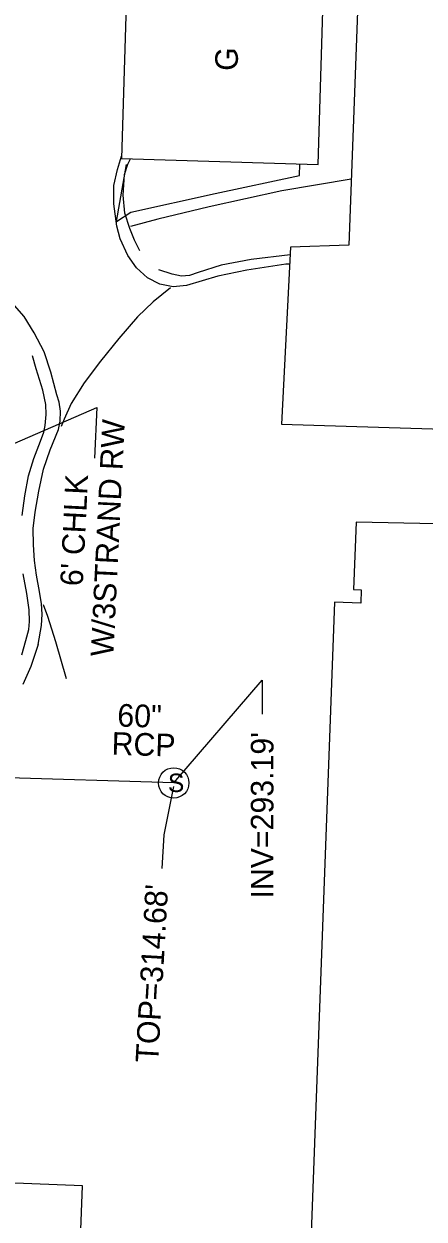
# Model space of a CAD drawing. Extents: x 2100323 to 2109811, y 740376 to 749755.
# Drawn here: x 2106274.8 to 2106345.6, y 740959.3 to 741170.4 of the extents above; entities that cross this region are included whole.
import ezdxf

# ---------------------------------------------------------------- set-up
doc = ezdxf.new("R2010")
doc.units = 0
for name, color, linetype in [('Exist Building', 7, 'Continuous'), ('Exist Building Text', 7, 'Continuous'), ('Exist Other Culture Fence Line', 7, 'Continuous'), ('Exist Other Culture Fence Line Leader', 7, 'Continuous'), ('Exist Other Culture Fence Line Text', 7, 'Continuous'), ('Exist Other Culture Gate', 7, 'Continuous'), ('Exist Roads Change in Surface', 7, 'Continuous'), ('Exist Roads Curbs', 7, 'Continuous'), ('Exist Roads EOP', 7, 'Continuous'), ('Exist Roads EOP Other', 7, 'Continuous'), ('Exist Structure Minor Pipes RCP 60 Inch', 7, 'Continuous'), ('Exist Structure Minor Pipes RCP 60 Inch Invert', 7, 'Continuous'), ('Exist Structure Minor Pipes RCP 60 Inch Leader', 7, 'Continuous'), ('Exist Structure Minor Pipes RCP 60 Inch Text', 7, 'Continuous'), ('Exist Structure Minor Storm Sewer Manhole CELL', 7, 'Continuous'), ('Exist Structure Minor Storm Sewer Manhole Leader', 7, 'Continuous'), ('Exist Structure Minor Storm Sewer Manhole Text', 7, 'Continuous')]:
    doc.layers.add(name, color=color, linetype=linetype)

msp = doc.modelspace()

# ---------------------------------------------------------------- linework, layer by layer
at = {"layer": 'Exist Building'}
for points in [[(2106340.02, 741340.97), (2106332.24, 741131.35), (2106321.96, 741131.02), (2106320.37, 741099.7), (2106364.18, 741098.34)], [(2106361.7, 741081.85), (2106333.53, 741082.4), (2106333.05, 741070.52), (2106334.44, 741070.46), (2106334.36, 741068.11), (2106329.73, 741068.25), (2106319.76, 740799.17), (2106309.4, 740799.56), (2106308.19, 740768.6), (2106318.52, 740768.24), (2106318.59, 740767.05), (2106322.73, 740766.99), (2106322.75, 740764.56), (2106321.05, 740764.73), (2106320.47, 740752.73), (2106349.5, 740751.64)]]:
    msp.add_lwpolyline(points, dxfattribs=at)
for points in [[(2106327.91, 741180.55), (2106293.12, 741181.62), (2106292.04, 741146.65), (2106326.84, 741145.58)], [(2106194.47, 740988.39), (2106188.87, 740840.48), (2106205.39, 740839.85), (2106205.07, 740831.32), (2106280, 740828.49), (2106285.18, 740965.19), (2106258.24, 740966.21), (2106227.02, 740967.39), (2106227.77, 740987.13)]]:
    msp.add_lwpolyline(points, close=True, dxfattribs=at)
at = {"layer": 'Exist Other Culture Fence Line'}
msp.add_lwpolyline([(2106291.17, 741135.5), (2106293.69, 741137.18), (2106308.63, 741140.48), (2106323.5, 741143.64), (2106323.56, 741145.68)], dxfattribs=at)
at = {"layer": 'Exist Other Culture Fence Line Leader'}
msp.add_lwpolyline([(2106267.71, 741094.02), (2106287.71, 741102.69), (2106287.27, 741093.73)], dxfattribs=at)
at = {"layer": 'Exist Other Culture Gate'}
msp.add_lwpolyline([(2106291.17, 741135.5), (2106292.94, 741145.62)], dxfattribs=at)
at = {"layer": 'Exist Roads Change in Surface'}
for points in [[(2106300.7, 741123.8), (2106297.68, 741121.36), (2106294.86, 741118.67), (2106291.61, 741114.84), (2106288.37, 741110.88), (2106285.43, 741107.04), (2106283.18, 741103.38), (2106281.93, 741100.59), (2106281.37, 741099.33)], [(2106282.31, 741054.76), (2106280.43, 741061.29), (2106279.06, 741065.73), (2106278.25, 741067.83)]]:
    msp.add_lwpolyline(points, dxfattribs=at)
at = {"layer": 'Exist Roads Curbs'}
for points in [[(2106295.3, 741130.36), (2106294.34, 741132.23), (2106293.5, 741134.27), (2106292.63, 741137), (2106292.34, 741140.18), (2106292.6, 741143.81), (2106293.15, 741145.67), (2106293.64, 741146.6)], [(2106321.89, 741129.66), (2106315, 741128.83), (2106309.67, 741127.84), (2106305.62, 741126.5), (2106304.08, 741125.97), (2106302.66, 741125.88), (2106300.99, 741126.24), (2106298.64, 741127.01)], [(2106274.47, 741083.6), (2106274.95, 741087.07), (2106275.64, 741090.58), (2106276.54, 741093.68), (2106277.71, 741096.72), (2106278.33, 741098.32), (2106278.56, 741099.48), (2106278.71, 741101.42), (2106278.69, 741103.19), (2106278.13, 741105.75), (2106276.94, 741109.47), (2106276.32, 741111.82)], [(2106274.44, 741058.97), (2106275.17, 741061.51), (2106275.65, 741063.45), (2106275.8, 741064.87), (2106275.75, 741066.9), (2106275.33, 741069.81), (2106274.65, 741073.3)]]:
    msp.add_lwpolyline(points, dxfattribs=at)
at = {"layer": 'Exist Roads EOP'}
msp.add_lwpolyline([(2106277.33, 741060.82), (2106277.9, 741064.13), (2106278.01, 741066.16), (2106277.92, 741067.99), (2106277.56, 741070.16), (2106277.04, 741073.07), (2106276.68, 741075.63), (2106276.48, 741078.42), (2106276.42, 741081.27), (2106276.77, 741084.17), (2106277.42, 741087.91), (2106278.24, 741091.79), (2106279.42, 741095.2), (2106280.89, 741098.77), (2106281.19, 741100.24), (2106281.26, 741102.01), (2106281.01, 741103.6), (2106280.63, 741104.9)], dxfattribs=at)
at = {"layer": 'Exist Roads EOP Other'}
for points in [[(2106321.81, 741128.01), (2106321.09, 741127.96), (2106314.19, 741126.92), (2106309.1, 741125.85), (2106303.57, 741124.21), (2106301.17, 741124.01), (2106298.86, 741124.43), (2106296.67, 741125.58), (2106294.72, 741127.32), (2106293.17, 741129.49), (2106291.83, 741132.46), (2106291.23, 741134.72), (2106290.7, 741138.64), (2106290.7, 741141.9), (2106291.34, 741144.74), (2106292.06, 741147.04)], [(2106332.67, 741143.02), (2106320.38, 741140.97), (2106307.56, 741138.09), (2106298.47, 741135.92), (2106293.67, 741134.62)], [(2106280.63, 741104.9), (2106279.58, 741108.9), (2106278.37, 741112.48), (2106276.6, 741115.83), (2106274.84, 741118.73), (2106272.32, 741121.61)], [(2106277.33, 741060.82), (2106276.05, 741056.89), (2106274.61, 741053.73)]]:
    msp.add_lwpolyline(points, dxfattribs=at)
at = {"layer": 'Exist Structure Minor Pipes RCP 60 Inch'}
msp.add_line((2106301.29, 741036.34), (2106212.24, 741039.15), dxfattribs=at)
at = {"layer": 'Exist Structure Minor Pipes RCP 60 Inch Leader'}
msp.add_lwpolyline([(2106301.29, 741036.34), (2106316.92, 741054.47), (2106316.92, 741048.47)], dxfattribs=at)
at = {"layer": 'Exist Structure Minor Storm Sewer Manhole CELL'}
msp.add_circle((2106301.29, 741036.34), 2.69, dxfattribs=at)
at = {"layer": 'Exist Structure Minor Storm Sewer Manhole Leader'}
msp.add_lwpolyline([(2106301.25, 741035.71), (2106299.54, 741027.19), (2106299.2, 741021.2)], dxfattribs=at)

# ---------------------------------------------------------------- texts
at = {"layer": 'Exist Building Text'}
msp.add_text('G', height=4, rotation=87.8577, dxfattribs=at).set_placement((2106312.55, 741162.08))
at = {"layer": 'Exist Other Culture Fence Line Text'}
for s, p in [('W/3STRAND RW', (2106290.6, 741058.6)), ("6' CHLK", (2106285.2, 741071.04))]:
    msp.add_text(s, height=4, rotation=87.1881, dxfattribs=at).set_placement(p)
at = {"layer": 'Exist Structure Minor Pipes RCP 60 Inch Invert'}
msp.add_text("INV=293.19'", height=4, rotation=90, dxfattribs=at).set_placement((2106318.92, 741015.92))
at = {"layer": 'Exist Structure Minor Pipes RCP 60 Inch Text'}
for s, p in [('60"', (2106291.27, 741046.32)), ('RCP', (2106290.26, 741041.34))]:
    msp.add_text(s, height=4, rotation=358.1923, dxfattribs=at).set_placement(p)
at = {"layer": 'Exist Structure Minor Storm Sewer Manhole CELL'}
msp.add_text('S', height=3.25, dxfattribs=at).set_placement((2106300.26, 741034.74))
at = {"layer": 'Exist Structure Minor Storm Sewer Manhole Text'}
msp.add_text("TOP=314.68'", height=4, rotation=86.7358, dxfattribs=at).set_placement((2106298.52, 740986.85))

doc.saveas('drawing.dxf')
